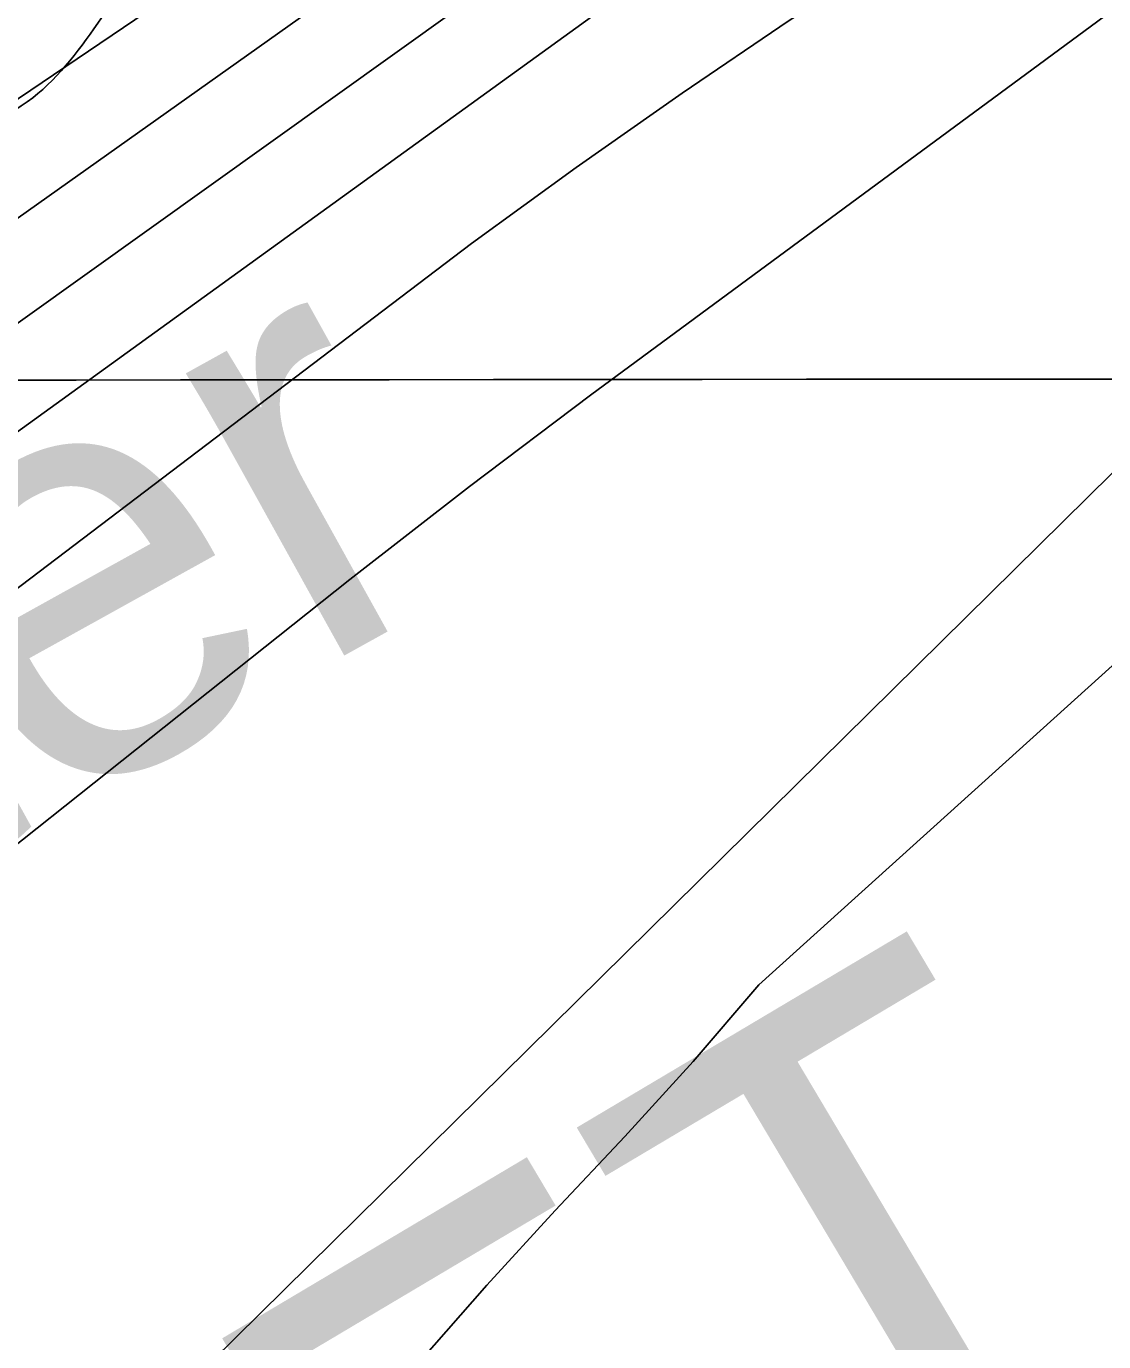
# Model space of a CAD drawing. Extents: x 3297753 to 3335611, y 652252 to 677623.
# Drawn here: x 3316731.1 to 3316943.3, y 660483.6 to 660742.7 of the extents above; entities that cross this region are included whole.
import ezdxf

# ---------------------------------------------------------------- set-up
doc = ezdxf.new("R2010")
doc.units = 0
for name, color, linetype in [('V-GRID-MAJR', 7, 'Continuous'), ('V-RIVR-EDGE', 7, 'Continuous'), ('V-RIVR-IDEN', 7, 'Continuous'), ('V-RRAP-FSHR', 7, 'Continuous'), ('V-RRAP-RVMT-IDEN', 7, 'Continuous'), ('V-TOPO-DPTH', 7, 'Continuous'), ('V-TOPO-MAJR', 7, 'Continuous'), ('V-TOPO-MINR', 7, 'Continuous')]:
    doc.layers.add(name, color=color, linetype=linetype)

msp = doc.modelspace()

# ---------------------------------------------------------------- linework, layer by layer
at = {"layer": 'V-GRID-MAJR'}
msp.add_spline([(3301868.458, 660661.303), (3307127.238, 660664.745), (3312386.018, 660668.952), (3317644.7970000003, 660673.924), (3322903.575, 660679.66), (3328162.353, 660686.162), (3333421.129, 660693.428), (3333421.13, 660693.428)], degree=3, dxfattribs=at)
at = {"layer": 'V-RIVR-EDGE'}
msp.add_spline([(3319472.941637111, 662096.7930483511), (3319451.3588761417, 662084.8263787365), (3319431.435066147, 662073.2700910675), (3319412.763924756, 662065.4410623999), (3319386.63724047, 662059.7028894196), (3319355.1274208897, 662056.0504476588), (3319321.5328949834, 662047.4293521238), (3319286.6877502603, 662035.909960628), (3319261.790162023, 662024.3659716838), (3319253.9098886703, 662022.3130370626), (3319243.962332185, 662022.3376345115), (3319236.9110218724, 662020.2826501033), (3319220.298964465, 662007.0602372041), (3319214.062268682, 661999.2004617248), (3319197.881091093, 661992.6087282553), (3319174.651677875, 661985.2054549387), (3319135.249286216, 661974.5263003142), (3319095.8438198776, 661962.603701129), (3319061.8266133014, 661950.6677783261), (3319035.6896800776, 661940.7847901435), (3319017.017513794, 661932.5412799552), (3319004.1501385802, 661925.1123842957), (3318977.5966740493, 661914.4014579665), (3318949.3975821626, 661908.6684094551), (3318929.074664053, 661903.3303694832), (3318893.4067056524, 661894.2999168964), (3318836.1693099, 661878.6910544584), (3318802.1592775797, 661869.6565022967), (3318784.3232485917, 661864.3123129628), (3318761.0999847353, 661859.3959287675), (3318735.3744583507, 661848.2684711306), (3318707.1599930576, 661836.3181998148), (3318683.937754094, 661831.8162971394), (3318667.767850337, 661829.7838603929), (3318647.8604386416, 661824.8592770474), (3318612.1842810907, 661812.5129722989), (3318583.557384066, 661801.3926889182), (3318550.7836220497, 661789.4536914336), (3318517.189096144, 661780.8325958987), (3318486.906322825, 661770.5453751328), (3318459.104289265, 661757.7651158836), (3318437.1142210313, 661748.7008418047), (3318401.0928960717, 661732.5599758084), (3318376.26750918, 661719.6611275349), (3318350.3290856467, 661712.3999159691), (3318322.694633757, 661702.8889443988), (3318295.6167001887, 661690.5591544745), (3318275.8849717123, 661686.6635262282), (3318257.8395182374, 661681.0732629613), (3318243.7328864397, 661673.2193063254), (3318214.402406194, 661661.4585747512), (3318180.554292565, 661645.7645948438), (3318148.3966339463, 661630.066434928), (3318131.4656104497, 661619.4020199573), (3318111.1439235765, 661604.8015699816), (3318079.514916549, 661575.0148916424), (3318056.375804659, 661560.4214083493), (3318032.664847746, 661542.4484083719), (3318016.2987025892, 661532.346085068), (3317961.5347636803, 661489.6563784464), (3317862.7409676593, 661415.5201918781), (3317830.000317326, 661391.9346352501), (3317829.4284723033, 661388.5551185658), (3317827.160598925, 661382.925841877), (3317810.80142045, 661375.6409435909), (3317785.9690668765, 661359.9246703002), (3317761.132533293, 661342.5179419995), (3317743.6157314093, 661322.83916031), (3317726.093356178, 661300.9064386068), (3317708.570980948, 661278.9737169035), (3317696.7168958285, 661270.5507019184), (3317673.576390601, 661255.3937336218), (3317601.3165498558, 661201.4775203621), (3317560.671782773, 661171.7131354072), (3317529.070642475, 661153.1961571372), (3317513.8245006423, 661140.2736221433), (3317483.9026686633, 661117.2445838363), (3317464.1514334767, 661105.4601655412), (3317423.524779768, 661083.0210856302), (3317409.427901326, 661079.1115240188), (3317401.539111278, 661079.1310307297), (3317375.02187604, 661065.6728774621), (3317364.298940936, 661058.9375308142), (3317348.501854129, 661051.0877541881), (3317330.4591873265, 661046.6244609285), (3317307.322862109, 661033.1579476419), (3317289.2704419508, 661024.7502593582), (3317263.8829633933, 661012.4162894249), (3317240.770324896, 661008.5290211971), (3317230.0529631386, 661004.047614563), (3317228.3527547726, 661000.107399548), (3317221.5867547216, 660998.4336645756), (3317196.2118161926, 660991.1710596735), (3317170.2678193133, 660981.6559080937), (3317149.4105141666, 660978.3265515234), (3317103.1615504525, 660960.9727700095), (3317073.2689785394, 660949.7769167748), (3317034.3383531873, 660929.5875968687), (3316995.9726061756, 660909.9603686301), (3316948.0192540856, 660886.9759170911), (3316914.7401988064, 660873.5344838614), (3316885.9704168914, 660860.6453889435), (3316880.8879051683, 660856.1500489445), (3316871.2891533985, 660848.2849456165), (3316865.650123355, 660846.6084239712), (3316855.5073932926, 660846.6335040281), (3316850.436028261, 660846.6460440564), (3316844.222366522, 660840.4630357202), (3316839.713093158, 660839.9106974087), (3316835.7700914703, 660840.4839357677), (3316830.6889730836, 660836.5520807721), (3316818.8362813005, 660828.69255079), (3316813.7635229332, 660828.1416058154), (3316808.125886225, 660827.0285691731), (3316803.6180061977, 660827.0397158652), (3316796.8352861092, 660818.6041608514), (3316784.9798076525, 660809.6176608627), (3316774.8203575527, 660802.8809208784), (3316771.4227274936, 660796.127460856), (3316765.182592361, 660779.238237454), (3316755.5545805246, 660759.5399490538), (3316745.937715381, 660744.3495406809), (3316732.375061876, 660728.6054006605), (3316712.626613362, 660717.9479523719), (3316683.852651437, 660703.368402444), (3316676.521773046, 660701.1325758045), (3316664.6746546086, 660695.5269858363), (3316651.676879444, 660680.3449374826), (3316633.048434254, 660666.8672775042), (3316616.117410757, 660656.2028625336), (3316590.149727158, 660637.1084658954), (3316544.4238416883, 660603.4122259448), (3316509.995523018, 660580.9578193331), (3316472.7330592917, 660551.7485593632), (3316428.7101688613, 660523.1195044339), (3316390.324915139, 660495.6034861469), (3316363.7965332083, 660477.6374528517), (3316349.689901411, 660469.783496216), (3316341.225086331, 660464.7330312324), (3316335.0267512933, 660464.7483579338), (3316325.447506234, 660464.7720446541), (3316313.605961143, 660461.4203947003), (3316289.9284443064, 660456.9710348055), (3316257.21287403, 660443.5282082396), (3316237.472785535, 660436.2516699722), (3316207.013941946, 660423.9302400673), (3316177.1032566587, 660405.4090817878), (3316154.5332031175, 660393.0681451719), (3316131.949216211, 660375.0923585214), (3316110.5047393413, 660362.185150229), (3316095.268350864, 660353.2070102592), (3316080.0166356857, 660338.0305352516), (3316051.216200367, 660312.744770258), (3316013.9216899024, 660270.5753552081), (3315988.5035579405, 660245.8447151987), (3315960.258247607, 660217.1766468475), (3315939.932380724, 660200.8857418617), (3315925.8062422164, 660185.1429951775), (3315911.127765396, 660173.9095218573), (3315895.315351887, 660159.8614101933), (3315882.8838483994, 660145.8049385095), (3315867.6307398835, 660130.0649784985), (3315849.0106547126, 660119.968228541), (3315837.714481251, 660109.2898802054), (3315808.904292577, 660080.0597201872), (3315786.883790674, 660062.0825402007), (3315758.087535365, 660038.487230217), (3315733.80891344, 660018.825168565), (3315725.31623163, 660002.5050035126), (3315692.0065229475, 659976.6669002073), (3315659.8196042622, 659949.1355552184), (3315603.3596369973, 659904.1960885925), (3315571.1643582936, 659873.2838335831), (3315569.473903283, 659873.2880135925), (3315558.756541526, 659868.8066069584), (3315547.4729080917, 659863.1996236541), (3315527.70355953, 659844.0899003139), (3315506.252115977, 659828.365267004), (3315477.473974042, 659812.0952620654), (3315461.117582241, 659805.9373337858), (3315440.8014687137, 659793.5908238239), (3315429.5025085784, 659781.7855054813), (3315402.39670828, 659758.1860154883), (3315361.760301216, 659731.8025405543), (3315304.197050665, 659696.44510566), (3315255.6634935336, 659666.7002274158), (3315169.909272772, 659624.6506393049), (3315140.01252085, 659611.76433106), (3315123.6505557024, 659603.3524627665), (3315098.8209888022, 659588.7631594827), (3315044.633074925, 659551.1434245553), (3314989.866349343, 659507.3267479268), (3314954.285980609, 659474.7323979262), (3314933.969867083, 659462.3858879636), (3314926.0573903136, 659452.826149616), (3314915.8840068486, 659440.4545595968), (3314897.8106866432, 659423.5945962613), (3314866.750737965, 659396.0604645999), (3314844.7260560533, 659376.3928296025), (3314848.656517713, 659370.7482262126), (3314824.9511341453, 659355.0291662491), (3314801.817595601, 659342.6896229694), (3314762.319305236, 659320.8112413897), (3314730.157466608, 659303.4226264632), (3314710.9669297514, 659290.5098448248), (3314664.676165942, 659256.2515132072), (3314628.5615722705, 659235.4917416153), (3314603.161553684, 659218.0864066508), (3314584.5456485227, 659209.6801117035), (3314564.8194933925, 659208.0384234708), (3314555.7953733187, 659204.6798068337), (3314546.758713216, 659196.2498251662), (3314528.110761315, 659174.8833751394), (3314492.471872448, 659118.6226549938), (3314473.8183472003, 659095.0022649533), (3314450.6653019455, 659074.7739316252), (3314428.653160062, 659060.177661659), (3314423.004376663, 659054.5567449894), (3314416.2174765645, 659044.4307349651), (3314398.1441563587, 659027.5707716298), (3314375.555989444, 659007.9045299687), (3314366.533262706, 659005.1093983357), (3314353.566140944, 659002.3240200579), (3314347.3552658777, 658997.2679817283), (3314346.770880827, 658988.817100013), (3314351.264827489, 658983.1711032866), (3314350.679049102, 658974.1567365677), (3314342.759605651, 658961.7795732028), (3314329.21924553, 658955.0511932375), (3314311.714983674, 658940.4437765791), (3314309.9994486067, 658930.3052265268), (3314294.200968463, 658921.8919648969), (3314283.476640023, 658914.5931332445), (3314276.1248615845, 658903.9050315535), (3314272.7244448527, 658896.0246015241), (3314237.727067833, 658871.3176482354), (3314206.690805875, 658853.3627616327), (3314198.2329574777, 658851.1297216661), (3314192.0332291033, 658850.581563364), (3314180.188897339, 658846.1029434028), (3314172.27642057, 658836.5432050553), (3314164.3555837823, 658823.6025566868), (3314142.346228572, 658810.1332567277), (3314120.890605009, 658792.7181684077), (3314097.189401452, 658778.6895634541), (3314086.4594996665, 658769.1367917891), (3314082.4997779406, 658762.9482101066), (3314080.224937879, 658754.5015084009), (3314072.3250011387, 658750.0131350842), (3314036.7864324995, 658734.3233351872), (3314006.327588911, 658722.0019052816), (3313997.2978954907, 658716.3893486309), (3313939.7165315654, 658673.7066086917), (3313888.343256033, 658634.9529370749), (3313863.5011491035, 658615.29226876), (3313820.60522868, 658586.6604271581), (3313772.637943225, 658558.0411255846), (3313732.004322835, 658532.7846206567), (3313718.4597827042, 658524.3657856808), (3313711.127510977, 658521.5664740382), (3313702.6752359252, 658521.5873740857), (3313693.0890241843, 658518.7936357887), (3313674.475905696, 658511.5143108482), (3313646.823340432, 658494.6780342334), (3313626.498866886, 658478.9506142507), (3313619.7272934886, 658475.0229392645), (3313610.1215750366, 658464.3404109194), (3313605.0125899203, 658449.138855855), (3313597.1126531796, 658444.6504825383), (3313577.9151496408, 658428.9202758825), (3313554.7593177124, 658407.5649725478), (3313537.8046074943, 658387.3213125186), (3313525.3508106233, 658364.2490807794), (3313506.1115069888, 658331.6143240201), (3313489.716101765, 658309.6788156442)], degree=3, dxfattribs=at)
at = {"layer": 'V-RRAP-FSHR'}
msp.add_spline([(3320150.091, 662315.5710000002), (3320047.664, 662286.0730000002), (3319931.171, 662251.4420000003), (3319796.745, 662213.6190000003), (3319527.389, 662140.5510000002), (3319274.193, 662042.7370000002), (3319037.812, 661963.7270000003), (3318810.274, 661886.8160000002), (3318640.56, 661831.2630000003), (3318442.36, 661771.5080000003), (3318223.46, 661674.4170000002), (3318125.373, 661625.8860000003), (3317894.869, 661465.5510000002), (3317737.052, 661336.6740000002), (3317612.895, 661222.6820000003), (3317433.813, 661109.8930000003), (3317347.157, 661063.4030000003), (3317219.776, 661006.2670000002), (3317048.566, 660941.6820000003), (3316920.502, 660895.5560000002), (3316802.751, 660835.2480000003), (3316727.515, 660743.3250000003), (3316559.686, 660646.4110000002), (3316447.95, 660562.2680000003), (3316323.703, 660479.2110000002), (3316253.559, 660449.9440000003), (3316120.171, 660384.2440000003), (3315999.77, 660284.1680000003), (3315912.514, 660202.1160000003), (3315858.046, 660160.3560000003)], degree=3, dxfattribs=at)
at = {"layer": 'V-TOPO-DPTH'}
for points in [[(3317769.9546006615, 661316.8842059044), (3317352.2019272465, 661066.1409040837), (3317321.5389703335, 661046.7456114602), (3317157.5424222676, 660945.1064375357), (3317152.612894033, 660942.0956239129), (3317147.657837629, 660939.1280736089), (3317142.664488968, 660936.225418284), (3317137.6456121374, 660933.3660262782), (3317132.5882141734, 660930.5756255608), (3317127.505005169, 660927.8339097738), (3317122.3830796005, 660925.1652213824), (3317117.235342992, 660922.5452179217), (3317112.864305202, 660920.3597663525), (3317105.5215721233, 660916.6642159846), (3317098.1920247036, 660912.9428644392), (3317090.8822557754, 660909.1828111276), (3317083.585672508, 660905.3969566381), (3316812.2513836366, 660763.7026407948), (3316305.758061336, 660404.2819274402)], [(3316305.758061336, 660404.2819274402), (3316812.2513836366, 660763.7026407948), (3317083.585672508, 660905.3969566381), (3317090.8822557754, 660909.1828111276), (3317098.1920247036, 660912.9428644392), (3317105.5215721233, 660916.6642159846), (3317112.864305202, 660920.3597663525), (3317117.235342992, 660922.5452179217), (3317122.3830796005, 660925.1652213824), (3317127.505005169, 660927.8339097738), (3317132.5882141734, 660930.5756255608), (3317137.6456121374, 660933.3660262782), (3317142.664488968, 660936.225418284), (3317147.657837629, 660939.1280736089), (3317152.612894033, 660942.0956239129), (3317157.5424222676, 660945.1064375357), (3317321.5389703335, 661046.7456114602), (3317352.2019272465, 661066.1409040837), (3317769.9546006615, 661316.8842059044)], [(3316334.2131728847, 660377.1582982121), (3316891.453479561, 660780.0253514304), (3317048.7330864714, 660861.9544015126), (3317076.593397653, 660876.3743559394), (3317104.5035806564, 660890.6964916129), (3317132.488571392, 660904.8718991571), (3317160.52343395, 660918.9494879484), (3317177.1396492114, 660927.2387051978), (3317789.45124406, 661297.5407919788)], [(3317789.45124406, 661297.5407919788), (3317177.1396492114, 660927.2387051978), (3317160.52343395, 660918.9494879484), (3317132.488571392, 660904.8718991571), (3317104.5035806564, 660890.6964916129), (3317076.593397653, 660876.3743559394), (3317048.7330864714, 660861.9544015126), (3316891.453479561, 660780.0253514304), (3316334.2131728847, 660377.1582982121)], [(3316340.666105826, 660336.7392372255), (3316818.8027831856, 660699.9148864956), (3316839.402244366, 660714.8928774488), (3316860.2837997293, 660729.4750123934), (3316881.3534178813, 660743.793243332), (3316902.7746994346, 660757.5567645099), (3316924.475960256, 660770.8459578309), (3316946.597189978, 660783.4236593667), (3316968.998398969, 660795.5270330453), (3317069.5818677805, 660847.780044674), (3317090.091371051, 660858.3667869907), (3317110.637300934, 660868.8818930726), (3317131.2378707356, 660879.2895448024), (3317151.8748671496, 660889.6255602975), (3317236.957837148, 660931.9616942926), (3317271.2364642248, 660949.3345897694), (3317305.3386644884, 660967.0412386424), (3317644.980666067, 661170.569235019)], [(3317644.980666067, 661170.569235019), (3317305.3386644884, 660967.0412386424), (3317271.2364642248, 660949.3345897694), (3317236.957837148, 660931.9616942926), (3317151.8748671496, 660889.6255602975), (3317131.2378707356, 660879.2895448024), (3317110.637300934, 660868.8818930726), (3317090.091371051, 660858.3667869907), (3317069.5818677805, 660847.780044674), (3316968.998398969, 660795.5270330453), (3316946.597189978, 660783.4236593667), (3316924.475960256, 660770.8459578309), (3316902.7746994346, 660757.5567645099), (3316881.3534178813, 660743.793243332), (3316860.2837997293, 660729.4750123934), (3316839.402244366, 660714.8928774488), (3316818.8027831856, 660699.9148864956), (3316340.666105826, 660336.7392372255)], [(3316441.6545360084, 660352.8274799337), (3316794.807608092, 660633.6826637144), (3316818.3761867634, 660652.0288672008), (3316842.2194166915, 660670.0301843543), (3316952.364669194, 660751.2892733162), (3316963.466742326, 660759.3320512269), (3316974.659159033, 660767.2446580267), (3316985.9870911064, 660774.9620081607), (3316997.4053667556, 660782.5491871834), (3317008.9950319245, 660789.8610144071), (3317020.722523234, 660796.9364594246), (3317032.656753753, 660803.6573311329), (3317044.7288104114, 660810.1418206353), (3317095.6485102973, 660836.517605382), (3317106.164426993, 660841.9301035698), (3317116.6988785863, 660847.3060472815), (3317127.2611325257, 660852.6271592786), (3317137.841921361, 660857.9117167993), (3317296.6403997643, 660936.7083361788), (3317675.349406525, 661147.5205006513)], [(3317675.349406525, 661147.5205006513), (3317296.6403997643, 660936.7083361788), (3317137.841921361, 660857.9117167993), (3317127.2611325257, 660852.6271592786), (3317116.6988785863, 660847.3060472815), (3317106.164426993, 660841.9301035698), (3317095.6485102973, 660836.517605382), (3317044.7288104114, 660810.1418206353), (3317032.656753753, 660803.6573311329), (3317020.722523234, 660796.9364594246), (3317008.9950319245, 660789.8610144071), (3316997.4053667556, 660782.5491871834), (3316985.9870911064, 660774.9620081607), (3316974.659159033, 660767.2446580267), (3316963.466742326, 660759.3320512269), (3316952.364669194, 660751.2892733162), (3316842.2194166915, 660670.0301843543), (3316818.3761867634, 660652.0288672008), (3316794.807608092, 660633.6826637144), (3316441.6545360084, 660352.8274799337)]]:
    msp.add_lwpolyline(points, dxfattribs=at)
at = {"layer": 'V-TOPO-MAJR'}
msp.add_lwpolyline([(3316403.1522546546, 660120.2559047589), (3317112.7362986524, 660820.2042738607), (3317113.4316356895, 660820.6935410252), (3317116.2754704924, 660822.5567147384), (3317117.747771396, 660823.4045439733), (3317121.453944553, 660825.331745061), (3317123.3172538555, 660826.278434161), (3317123.940898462, 660826.5889697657), (3317356.226133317, 660941.4998823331), (3317711.909895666, 661132.3052007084)], dxfattribs=at)
at = {"layer": 'V-TOPO-MINR'}
for points in [[(3317777.5883119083, 661334.5304395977), (3317334.4957588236, 661075.6251552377), (3317309.707683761, 661059.5977137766), (3317284.649901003, 661043.9762849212), (3317106.6920863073, 660936.0724595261), (3317100.256742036, 660932.2066968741), (3317093.8004444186, 660928.3765895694), (3317087.3127167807, 660924.5999652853), (3317080.804035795, 660920.8589963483), (3317074.253020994, 660917.1943696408), (3317067.6665362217, 660913.595837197), (3317061.026846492, 660910.0964461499), (3317054.3516867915, 660906.6631493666), (3317053.9401768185, 660906.4553796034), (3317047.0442913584, 660902.9453406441), (3317040.163931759, 660899.4053662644), (3317033.3068609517, 660895.8204887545), (3317026.465316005, 660892.2056758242), (3316768.510953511, 660754.8319368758), (3316462.3161317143, 660547.6963757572), (3316448.402976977, 660537.1931198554), (3316434.3407570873, 660526.883071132), (3316321.668068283, 660446.0797253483)], [(3317769.9546006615, 661316.8842059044), (3317352.2019272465, 661066.1409040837), (3317321.5389703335, 661046.7456114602), (3317157.5424222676, 660945.1064375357), (3317152.612894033, 660942.0956239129), (3317147.657837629, 660939.1280736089), (3317142.664488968, 660936.225418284), (3317137.6456121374, 660933.3660262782), (3317132.5882141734, 660930.5756255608), (3317127.505005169, 660927.8339097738), (3317122.3830796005, 660925.1652213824), (3317117.235342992, 660922.5452179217), (3317112.864305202, 660920.3597663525), (3317105.5215721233, 660916.6642159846), (3317098.1920247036, 660912.9428644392), (3317090.8822557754, 660909.1828111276), (3317083.585672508, 660905.3969566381), (3316812.2513836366, 660763.7026407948), (3316305.758061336, 660404.2819274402)], [(3317787.7119003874, 661311.2739714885), (3317244.3727661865, 660979.272974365), (3317232.493347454, 660972.0099645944), (3317220.5513957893, 660964.8528796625), (3317208.515644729, 660957.8546819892), (3317196.417360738, 660950.9624091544), (3317184.2252042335, 660944.238236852), (3317171.9704727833, 660937.6321739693), (3317159.6218789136, 660931.2032752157), (3317147.2107100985, 660924.8924858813), (3317136.701321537, 660919.6436093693), (3317119.012200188, 660910.7505863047), (3317101.354670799, 660901.795673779), (3317083.744529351, 660892.7479270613), (3317066.165979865, 660883.6382908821), (3316852.046404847, 660771.9602971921), (3316379.4958700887, 660434.0001194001)], [(3317789.45124406, 661297.5407919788), (3317177.1396492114, 660927.2387051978), (3317160.52343395, 660918.9494879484), (3317132.488571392, 660904.8718991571), (3317104.5035806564, 660890.6964916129), (3317076.593397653, 660876.3743559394), (3317048.7330864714, 660861.9544015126), (3316891.453479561, 660780.0253514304), (3316334.2131728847, 660377.1582982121)], [(3317644.980666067, 661170.569235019), (3317305.3386644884, 660967.0412386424), (3317271.2364642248, 660949.3345897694), (3317236.957837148, 660931.9616942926), (3317151.8748671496, 660889.6255602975), (3317131.2378707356, 660879.2895448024), (3317110.637300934, 660868.8818930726), (3317090.091371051, 660858.3667869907), (3317069.5818677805, 660847.780044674), (3316968.998398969, 660795.5270330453), (3316946.597189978, 660783.4236593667), (3316924.475960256, 660770.8459578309), (3316902.7746994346, 660757.5567645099), (3316881.3534178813, 660743.793243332), (3316860.2837997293, 660729.4750123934), (3316839.402244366, 660714.8928774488), (3316818.8027831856, 660699.9148864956), (3316340.666105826, 660336.7392372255)], [(3317675.349406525, 661147.5205006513), (3317296.6403997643, 660936.7083361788), (3317137.841921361, 660857.9117167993), (3317127.2611325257, 660852.6271592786), (3317116.6988785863, 660847.3060472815), (3317106.164426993, 660841.9301035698), (3317095.6485102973, 660836.517605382), (3317044.7288104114, 660810.1418206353), (3317032.656753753, 660803.6573311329), (3317020.722523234, 660796.9364594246), (3317008.9950319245, 660789.8610144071), (3316997.4053667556, 660782.5491871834), (3316985.9870911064, 660774.9620081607), (3316974.659159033, 660767.2446580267), (3316963.466742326, 660759.3320512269), (3316952.364669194, 660751.2892733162), (3316842.2194166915, 660670.0301843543), (3316818.3761867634, 660652.0288672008), (3316794.807608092, 660633.6826637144), (3316441.6545360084, 660352.8274799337)], [(3316808.5996797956, 660479.7070748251), (3316821.8015288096, 660494.6977705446), (3316835.281697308, 660509.4386942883), (3316848.9474121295, 660524.0131033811), (3316862.4012409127, 660538.7505906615), (3316875.38908158, 660553.8703413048), (3317093.5372970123, 660750.9611154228), (3317115.2002475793, 660763.5452021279), (3317137.0400108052, 660775.806034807), (3317159.1449930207, 660787.5819864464), (3317181.426787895, 660799.0346840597), (3317267.346069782, 660842.0047004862), (3317291.483528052, 660854.5286725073), (3317315.356318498, 660867.5221491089), (3317338.8321072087, 660881.2198825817), (3317362.0432280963, 660895.387120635), (3317385.131559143, 660909.7816233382), (3317408.321353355, 660924.0087237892), (3317431.663342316, 660937.9847208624), (3317455.1067944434, 660951.7933156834), (3317495.383217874, 660975.2249802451), (3317539.160742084, 661000.4101239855), (3317583.097888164, 661025.3103993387), (3317627.2744670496, 661049.7833721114)]]:
    msp.add_lwpolyline(points, dxfattribs=at)

# ---------------------------------------------------------------- texts
at = {"layer": 'V-RIVR-IDEN'}
msp.add_text('Water ', height=83.00000000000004, rotation=29.026942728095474, dxfattribs=at).set_placement((3316560.490256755, 660489.303220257))
at = {"layer": 'V-RRAP-RVMT-IDEN'}
msp.add_text('REVET.', height=99.99980199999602, rotation=30.73553587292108, dxfattribs=at).set_placement((3316575.03681713, 660252.1750508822))

doc.saveas('drawing.dxf')
